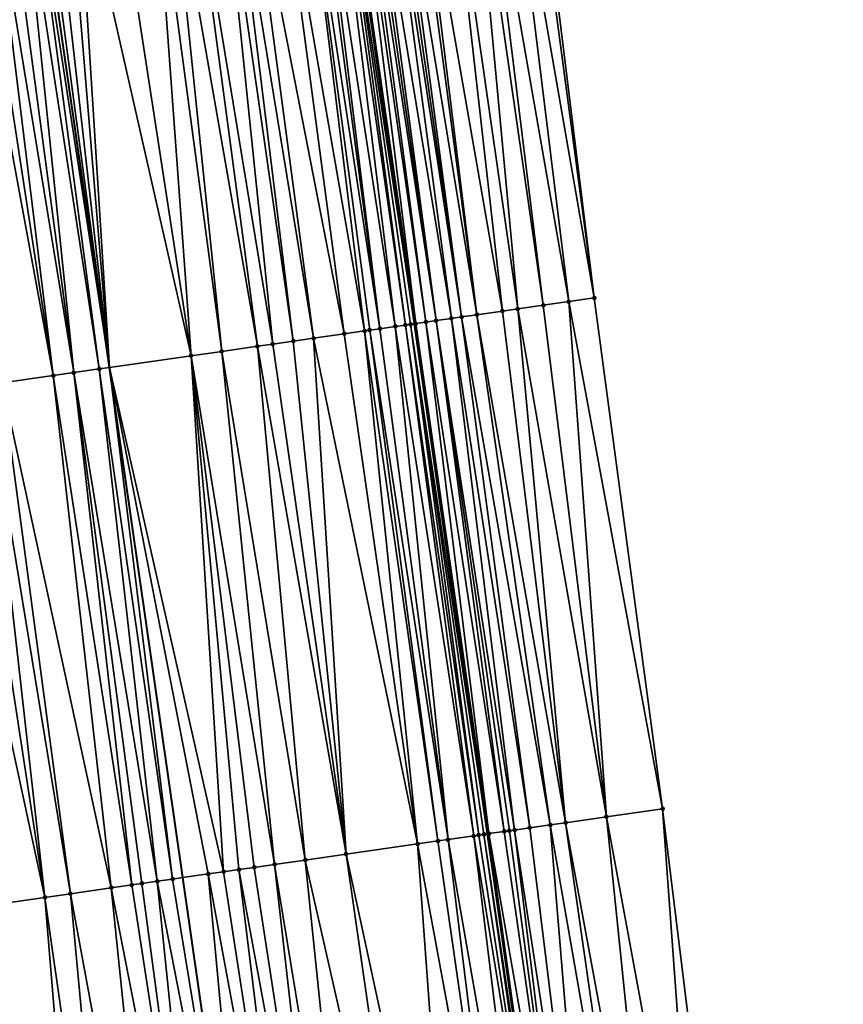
# Model space of a CAD drawing. Header units: feet. Extents: x 2004186 to 2014793, y 836912 to 864902.
# Tile 306 of 656: x 2010690 to 2010722, y 846718 to 846756. Entities that reach past the tile are written whole.
import ezdxf

# ---------------------------------------------------------------- set-up
doc = ezdxf.new("R2010")
doc.units = ezdxf.units.FT
doc.header["$LTSCALE"] = 100
doc.header["$MEASUREMENT"] = 0
for name, color, linetype, lineweight in [('EP_Travel Lane', 5, 'Continuous', 40), ('GPL_Skip Line', 2, 'Continuous', 40), ('Road Shots', 4, 'Continuous', 200), ('Road X-Section', 30, 'Continuous', 13)]:
    doc.layers.add(name, color=color, linetype=linetype, lineweight=lineweight)
doc.layers.add('I-77 SB_MM21-27-Surface-Border', color=7, linetype='Continuous')
doc.layers.add('I-77 SB_MM21-27-Surface-TIN', color=7, linetype='Continuous')

msp = doc.modelspace()

# ---------------------------------------------------------------- linework, layer by layer
at = {"layer": 'EP_Travel Lane'}
msp.add_polyline3d([(2010715.735963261, 846664.6658160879, 434.3752531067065), (2010713.237841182, 846684.5090044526, 434.4749568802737), (2010710.684523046, 846704.5247470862, 434.5855485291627), (2010707.855985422, 846724.3236801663, 434.6360939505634), (2010705.027466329, 846744.122483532, 434.7206027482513), (2010702.198945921, 846763.9212961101, 434.8027373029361), (2010699.370410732, 846783.7202121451, 434.8577235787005), (2010696.295187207, 846803.611508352, 434.9162993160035), (2010693.214281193, 846823.3727187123, 434.9740612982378), (2010690.13338168, 846843.133887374, 435.0463944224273), (2010687.052480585, 846862.8950661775, 435.1151451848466), (2010683.667127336, 846882.7581851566, 435.1482525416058), (2010680.285678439, 846902.4704163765, 435.1690204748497), (2010676.904234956, 846922.1826160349, 435.2100769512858), (2010673.522791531, 846941.8948153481, 435.2512900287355), (2010669.801309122, 846961.7875387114, 435.2640511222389), (2010666.119509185, 846981.4457389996, 435.2751564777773)], dxfattribs=at)
at = {"layer": 'GPL_Skip Line'}
msp.add_polyline3d([(2010701.458350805, 846682.9983243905, 434.0519981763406), (2010698.883065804, 846702.8314638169, 434.1350826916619), (2010696.039679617, 846722.6281430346, 434.2167407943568), (2010693.196283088, 846742.4248942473, 434.2795230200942), (2010690.352898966, 846762.2215590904, 434.3649498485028), (2010687.509509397, 846782.0182618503, 434.4404354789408), (2010684.477823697, 846801.7869623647, 434.498121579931), (2010681.424079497, 846821.5523482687, 434.5630126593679), (2010678.370330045, 846841.3177681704, 434.6160874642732), (2010675.316581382, 846861.08318297, 434.6709356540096), (2010672.030820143, 846880.8113186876, 434.6987747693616), (2010668.729318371, 846900.5369037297, 434.7364207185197), (2010665.427814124, 846920.2625035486, 434.7645872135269), (2010662.126313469, 846939.9880819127, 434.8065171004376), (2010658.425751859, 846959.6426882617, 434.8346404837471), (2010654.719709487, 846979.2963235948, 434.8327586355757)], dxfattribs=at)
at = {"layer": 'I-77 SB_MM21-27-Surface-Border', "color": 3, "linetype": 'ByBlock', "lineweight": -2}
msp.add_polyline3d([(2010672.408039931, 846982.6314347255, 435.51408817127), (2010675.917543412, 846962.9407526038, 435.4873497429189), (2010680.076805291, 846942.9913875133, 435.4904594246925), (2010683.97008181, 846923.3648108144, 435.4765264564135), (2010687.468850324, 846903.672177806, 435.4792707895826), (2010690.967602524, 846883.979642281, 435.4195257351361), (2010694.291771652, 846864.012715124, 435.3930474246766), (2010697.543175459, 846844.2778362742, 435.338773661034), (2010700.79457517, 846824.5429839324, 435.2751938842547), (2010703.650661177, 846804.7470818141, 435.202900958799), (2010706.712832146, 846784.7736933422, 435.1420275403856), (2010709.556224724, 846764.9769696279, 435.0720572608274), (2010712.003667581, 846745.1234671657, 434.9785924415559), (2010714.649086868, 846725.2983431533, 434.8997823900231), (2010717.096534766, 846705.4448055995, 434.8155165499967), (2010719.312135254, 846685.2879506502, 434.7076173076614), (2010721.660792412, 846665.4255960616, 434.6020388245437)], dxfattribs=at)
at = {"layer": 'I-77 SB_MM21-27-Surface-TIN', "color": 128, "linetype": 'ByBlock', "lineweight": -2}
for points in [[(2010709.358252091, 846764.9485647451, 435.064397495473), (2010708.566364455, 846764.8349250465, 435.0390457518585), (2010712.003667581, 846745.1234671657, 434.9785924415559)], [(2010709.358252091, 846764.9485647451, 435.064397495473), (2010712.003667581, 846745.1234671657, 434.9785924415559), (2010709.556224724, 846764.9769696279, 435.0720572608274)], [(2010707.180564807, 846764.6360297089, 435.0014616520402), (2010706.19070201, 846764.4940027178, 434.9638383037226), (2010709.034091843, 846744.6972981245, 434.8888154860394)], [(2010707.576508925, 846764.6928474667, 435.0146858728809), (2010707.180564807, 846764.6360297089, 435.0014616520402), (2010710.023946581, 846744.8393812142, 434.9117296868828)], [(2010707.180564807, 846764.6360297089, 435.0014616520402), (2010709.034091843, 846744.6972981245, 434.8888154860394), (2010710.023946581, 846744.8393812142, 434.9117296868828)], [(2010708.566364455, 846764.8349250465, 435.0390457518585), (2010707.576508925, 846764.6928474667, 435.0146858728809), (2010711.013805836, 846744.9814328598, 434.94288799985)], [(2010707.576508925, 846764.6928474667, 435.0146858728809), (2010710.023946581, 846744.8393812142, 434.9117296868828), (2010711.013805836, 846744.9814328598, 434.94288799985)], [(2010708.566364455, 846764.8349250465, 435.0390457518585), (2010711.013805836, 846744.9814328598, 434.94288799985), (2010712.003667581, 846745.1234671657, 434.9785924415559)], [(2010704.210977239, 846764.2099430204, 434.8900899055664), (2010704.013004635, 846764.1815379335, 434.88248357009), (2010706.856395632, 846744.384825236, 434.8095880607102)], [(2010704.804898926, 846764.2951313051, 434.919981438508), (2010704.210977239, 846764.2099430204, 434.8900899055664), (2010707.450310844, 846744.4700585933, 434.827661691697)], [(2010704.210977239, 846764.2099430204, 434.8900899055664), (2010706.856395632, 846744.384825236, 434.8095880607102), (2010707.450310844, 846744.4700585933, 434.827661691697)], [(2010705.00287182, 846764.3235343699, 434.9281179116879), (2010704.804898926, 846764.2951313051, 434.919981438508), (2010707.450310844, 846744.4700585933, 434.827661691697)], [(2010706.19070201, 846764.4940027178, 434.9638383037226), (2010705.00287182, 846764.3235343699, 434.9281179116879), (2010708.440176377, 846744.6120665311, 434.8702794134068)], [(2010705.00287182, 846764.3235343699, 434.9281179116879), (2010707.450310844, 846744.4700585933, 434.827661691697), (2010708.440176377, 846744.6120665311, 434.8702794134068)], [(2010706.19070201, 846764.4940027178, 434.9638383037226), (2010708.440176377, 846744.6120665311, 434.8702794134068), (2010709.034091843, 846744.6972981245, 434.8888154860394)], [(2010701.835300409, 846763.8691208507, 434.7886224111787), (2010701.241384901, 846763.7838895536, 434.7700080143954), (2010704.282741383, 846744.015631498, 434.6917292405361)], [(2010702.033271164, 846763.8975388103, 434.7928537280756), (2010701.835300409, 846763.8691208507, 434.7886224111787), (2010704.6786849, 846744.0724534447, 434.7038546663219)], [(2010701.835300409, 846763.8691208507, 434.7886224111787), (2010704.282741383, 846744.015631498, 434.6917292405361), (2010704.6786849, 846744.0724534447, 434.7038546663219)], [(2010702.033271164, 846763.8975388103, 434.7928537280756), (2010705.027466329, 846744.122483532, 434.7206027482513), (2010702.198945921, 846763.9212961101, 434.8027373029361)], [(2010702.033271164, 846763.8975388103, 434.7928537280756), (2010704.876658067, 846744.1008546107, 434.7124887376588), (2010705.027466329, 846744.122483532, 434.7206027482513)], [(2010702.033271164, 846763.8975388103, 434.7928537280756), (2010704.6786849, 846744.0724534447, 434.7038546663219), (2010704.876658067, 846744.1008546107, 434.7124887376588)], [(2010702.231246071, 846763.9259278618, 434.8046642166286), (2010702.198945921, 846763.9212961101, 434.8027373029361), (2010705.07463234, 846744.1292480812, 434.7231404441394)], [(2010705.07463234, 846744.1292480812, 434.7231404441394), (2010702.198945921, 846763.9212961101, 434.8027373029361), (2010705.027466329, 846744.122483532, 434.7206027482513)], [(2010702.627203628, 846763.9826520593, 434.842418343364), (2010702.231246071, 846763.9259278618, 434.8046642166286), (2010705.07463234, 846744.1292480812, 434.7231404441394)], [(2010702.825180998, 846764.0110239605, 434.858725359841), (2010702.627203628, 846763.9826520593, 434.842418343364), (2010705.470583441, 846744.1860172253, 434.7491099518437)], [(2010702.627203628, 846763.9826520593, 434.842418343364), (2010705.07463234, 846744.1292480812, 434.7231404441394), (2010705.470583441, 846744.1860172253, 434.7491099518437)], [(2010703.023154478, 846764.0394229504, 434.8679302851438), (2010702.825180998, 846764.0110239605, 434.858725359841), (2010705.866532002, 846744.2428040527, 434.7704430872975)], [(2010702.825180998, 846764.0110239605, 434.858725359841), (2010705.470583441, 846744.1860172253, 434.7491099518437), (2010705.866532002, 846744.2428040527, 434.7704430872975)], [(2010703.221125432, 846764.0678395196, 434.8725260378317), (2010703.023154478, 846764.0394229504, 434.8679302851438), (2010705.866532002, 846744.2428040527, 434.7704430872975)], [(2010703.815033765, 846764.1531207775, 434.8780416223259), (2010703.221125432, 846764.0678395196, 434.8725260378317), (2010706.460449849, 846744.328019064, 434.7933267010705)], [(2010703.221125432, 846764.0678395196, 434.8725260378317), (2010705.866532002, 846744.2428040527, 434.7704430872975), (2010706.460449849, 846744.328019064, 434.7933267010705)], [(2010704.013004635, 846764.1815379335, 434.88248357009), (2010703.815033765, 846764.1531207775, 434.8780416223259), (2010706.856395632, 846744.384825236, 434.8095880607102)], [(2010703.815033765, 846764.1531207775, 434.8780416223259), (2010706.460449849, 846744.328019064, 434.7933267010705), (2010706.856395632, 846744.384825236, 434.8095880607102)], [(2010699.6576146, 846763.5565755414, 434.7283800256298), (2010698.469778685, 846763.386147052, 434.6822094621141), (2010702.303022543, 846743.7315305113, 434.6288083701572)], [(2010700.647473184, 846763.6986318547, 434.7583156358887), (2010699.6576146, 846763.5565755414, 434.7283800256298), (2010703.094912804, 846743.8451519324, 434.6589512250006)], [(2010699.6576146, 846763.5565755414, 434.7283800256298), (2010702.303022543, 846743.7315305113, 434.6288083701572), (2010703.094912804, 846743.8451519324, 434.6589512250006)], [(2010701.043415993, 846763.7554587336, 434.7691484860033), (2010700.647473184, 846763.6986318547, 434.7583156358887), (2010703.688828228, 846743.9303838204, 434.6774101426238)], [(2010700.647473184, 846763.6986318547, 434.7583156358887), (2010703.292885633, 846743.8735554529, 434.6669679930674), (2010703.688828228, 846743.9303838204, 434.6774101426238)], [(2010700.647473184, 846763.6986318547, 434.7583156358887), (2010703.094912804, 846743.8451519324, 434.6589512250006), (2010703.292885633, 846743.8735554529, 434.6669679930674)], [(2010701.241384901, 846763.7838895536, 434.7700080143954), (2010701.043415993, 846763.7554587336, 434.7691484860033), (2010703.688828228, 846743.9303838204, 434.6774101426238)], [(2010701.241384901, 846763.7838895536, 434.7700080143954), (2010703.688828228, 846743.9303838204, 434.6774101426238), (2010704.282741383, 846744.015631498, 434.6917292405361)], [(2010696.292080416, 846763.0736884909, 434.5992231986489), (2010695.500187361, 846762.9600865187, 434.5639803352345), (2010698.937487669, 846743.2486482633, 434.4983961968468)], [(2010697.479913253, 846763.2441384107, 434.6397750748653), (2010696.292080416, 846763.0736884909, 434.5992231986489), (2010699.531404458, 846743.3338706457, 434.5193472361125)], [(2010696.292080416, 846763.0736884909, 434.5992231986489), (2010698.937487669, 846743.2486482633, 434.4983961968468), (2010699.531404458, 846743.3338706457, 434.5193472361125)], [(2010697.87585867, 846763.3009471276, 434.655369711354), (2010697.479913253, 846763.2441384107, 434.6397750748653), (2010700.323295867, 846743.447484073, 434.5515859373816)], [(2010697.479913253, 846763.2441384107, 434.6397750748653), (2010699.531404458, 846743.3338706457, 434.5193472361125), (2010700.323295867, 846743.447484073, 434.5515859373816)], [(2010698.469778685, 846763.386147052, 434.6822094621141), (2010697.87585867, 846763.3009471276, 434.655369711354), (2010701.115183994, 846743.5611203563, 434.5778321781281)], [(2010697.87585867, 846763.3009471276, 434.655369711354), (2010700.323295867, 846743.447484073, 434.5515859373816), (2010701.115183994, 846743.5611203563, 434.5778321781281)], [(2010698.469778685, 846763.386147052, 434.6822094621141), (2010701.115183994, 846743.5611203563, 434.5778321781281), (2010702.303022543, 846743.7315305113, 434.6288083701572)], [(2010694.906270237, 846762.874866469, 434.5424169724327), (2010693.322490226, 846762.6476200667, 434.4830628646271), (2010696.363841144, 846742.8794007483, 434.3946366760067)], [(2010695.500187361, 846762.9600865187, 434.5639803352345), (2010694.906270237, 846762.874866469, 434.5424169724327), (2010697.551679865, 846743.0498097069, 434.4459265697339)], [(2010694.906270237, 846762.874866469, 434.5424169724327), (2010696.363841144, 846742.8794007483, 434.3946366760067), (2010697.551679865, 846743.0498097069, 434.4459265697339)], [(2010695.500187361, 846762.9600865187, 434.5639803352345), (2010697.551679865, 846743.0498097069, 434.4459265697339), (2010698.937487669, 846743.2486482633, 434.4983961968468)], [(2010690.946818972, 846762.3067590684, 434.3917755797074), (2010690.550872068, 846762.2499607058, 434.373466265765), (2010693.196283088, 846742.4248942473, 434.2795230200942)], [(2010691.540735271, 846762.3919848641, 434.4118324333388), (2010690.946818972, 846762.3067590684, 434.3917755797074), (2010693.196283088, 846742.4248942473, 434.2795230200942)], [(2010691.936679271, 846762.4488034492, 434.424839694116), (2010691.540735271, 846762.3919848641, 434.4118324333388), (2010693.196283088, 846742.4248942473, 434.2795230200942)], [(2010693.322490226, 846762.6476200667, 434.4830628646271), (2010691.936679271, 846762.4488034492, 434.424839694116), (2010696.363841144, 846742.8794007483, 434.3946366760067)], [(2010691.936679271, 846762.4488034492, 434.424839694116), (2010693.196283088, 846742.4248942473, 434.2795230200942), (2010696.363841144, 846742.8794007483, 434.3946366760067)], [(2010688.571151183, 846761.9658739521, 434.3068116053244), (2010687.977229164, 846761.880687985, 434.2763124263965), (2010691.0185841, 846742.1124407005, 434.1952245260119)], [(2010689.165068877, 846762.0510900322, 434.3294156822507), (2010688.571151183, 846761.9658739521, 434.3068116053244), (2010691.810479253, 846742.2260280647, 434.2342964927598)], [(2010688.571151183, 846761.9658739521, 434.3068116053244), (2010691.0185841, 846742.1124407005, 434.1952245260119), (2010691.810479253, 846742.2260280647, 434.2342964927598)], [(2010689.758983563, 846762.1363270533, 434.3465293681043), (2010689.165068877, 846762.0510900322, 434.3294156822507), (2010691.810479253, 846742.2260280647, 434.2342964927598)], [(2010690.154925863, 846762.1931574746, 434.3564334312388), (2010689.758983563, 846762.1363270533, 434.3465293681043), (2010692.800338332, 846742.3680809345, 434.2651338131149)], [(2010689.758983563, 846762.1363270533, 434.3465293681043), (2010691.810479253, 846742.2260280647, 434.2342964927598), (2010692.800338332, 846742.3680809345, 434.2651338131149)], [(2010690.154925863, 846762.1931574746, 434.3564334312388), (2010693.196283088, 846742.4248942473, 434.2795230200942), (2010690.352898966, 846762.2215590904, 434.3649498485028)], [(2010690.154925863, 846762.1931574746, 434.3564334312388), (2010692.800338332, 846742.3680809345, 434.2651338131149), (2010693.196283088, 846742.4248942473, 434.2795230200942)], [(2010690.550872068, 846762.2499607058, 434.373466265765), (2010690.352898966, 846762.2215590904, 434.3649498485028), (2010693.196283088, 846742.4248942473, 434.2795230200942)], [(2010687.977229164, 846761.880687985, 434.2763124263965), (2010687.383309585, 846761.7954850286, 434.2502675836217), (2010691.0185841, 846742.1124407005, 434.1952245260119)], [(2010687.383309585, 846761.7954850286, 434.2502675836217), (2010689.038853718, 846741.8284200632, 434.1112374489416), (2010691.0185841, 846742.1124407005, 434.1952245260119)], [(2010711.013805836, 846744.9814328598, 434.94288799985), (2010714.649086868, 846725.2983431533, 434.8997823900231), (2010712.003667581, 846745.1234671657, 434.9785924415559)], [(2010709.034091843, 846744.6972981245, 434.8888154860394), (2010708.440176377, 846744.6120665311, 434.8702794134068), (2010710.887611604, 846724.7586171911, 434.7629430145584)], [(2010710.023946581, 846744.8393812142, 434.9117296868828), (2010709.034091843, 846744.6972981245, 434.8888154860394), (2010712.47138822, 846724.9858872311, 434.8161016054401)], [(2010709.034091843, 846744.6972981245, 434.8888154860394), (2010710.887611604, 846724.7586171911, 434.7629430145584), (2010712.47138822, 846724.9858872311, 434.8161016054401)], [(2010711.013805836, 846744.9814328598, 434.94288799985), (2010710.023946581, 846744.8393812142, 434.9117296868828), (2010712.47138822, 846724.9858872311, 434.8161016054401)], [(2010711.013805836, 846744.9814328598, 434.94288799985), (2010712.47138822, 846724.9858872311, 434.8161016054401), (2010714.649086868, 846725.2983431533, 434.8997823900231)], [(2010706.460449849, 846744.328019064, 434.7933267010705), (2010705.866532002, 846744.2428040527, 434.7704430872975), (2010708.907895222, 846724.4744990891, 434.7045049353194)], [(2010706.856395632, 846744.384825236, 434.8095880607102), (2010706.460449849, 846744.328019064, 434.7933267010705), (2010709.501812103, 846724.5597208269, 434.7256263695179)], [(2010706.460449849, 846744.328019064, 434.7933267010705), (2010708.907895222, 846724.4744990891, 434.7045049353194), (2010709.501812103, 846724.5597208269, 434.7256263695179)], [(2010707.450310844, 846744.4700585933, 434.827661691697), (2010706.856395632, 846744.384825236, 434.8095880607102), (2010710.293697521, 846724.6733759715, 434.746929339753)], [(2010706.856395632, 846744.384825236, 434.8095880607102), (2010709.501812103, 846724.5597208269, 434.7256263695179), (2010710.293697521, 846724.6733759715, 434.746929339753)], [(2010708.440176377, 846744.6120665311, 434.8702794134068), (2010707.450310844, 846744.4700585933, 434.827661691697), (2010710.887611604, 846724.7586171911, 434.7629430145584)], [(2010707.450310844, 846744.4700585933, 434.827661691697), (2010710.293697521, 846724.6733759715, 434.746929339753), (2010710.887611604, 846724.7586171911, 434.7629430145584)], [(2010704.282741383, 846744.015631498, 434.6917292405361), (2010703.688828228, 846743.9303838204, 434.6774101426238), (2010706.334243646, 846724.1052867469, 434.5915177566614)], [(2010704.6786849, 846744.0724534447, 434.7038546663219), (2010704.282741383, 846744.015631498, 434.6917292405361), (2010707.324096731, 846724.2473813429, 434.6114174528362)], [(2010704.282741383, 846744.015631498, 434.6917292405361), (2010706.334243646, 846724.1052867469, 434.5915177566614), (2010707.324096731, 846724.2473813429, 434.6114174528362)], [(2010704.876658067, 846744.1008546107, 434.7124887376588), (2010704.6786849, 846744.0724534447, 434.7038546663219), (2010707.522068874, 846724.275789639, 434.6181826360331)], [(2010704.6786849, 846744.0724534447, 434.7038546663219), (2010707.324096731, 846724.2473813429, 434.6114174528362), (2010707.522068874, 846724.275789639, 434.6181826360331)], [(2010704.876658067, 846744.1008546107, 434.7124887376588), (2010707.855985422, 846724.3236801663, 434.6360939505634), (2010705.027466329, 846744.122483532, 434.7206027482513)], [(2010704.876658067, 846744.1008546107, 434.7124887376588), (2010707.720042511, 846724.3041875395, 434.6276733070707), (2010707.855985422, 846724.3236801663, 434.6360939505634)], [(2010704.876658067, 846744.1008546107, 434.7124887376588), (2010707.522068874, 846724.275789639, 434.6181826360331), (2010707.720042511, 846724.3041875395, 434.6276733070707)], [(2010705.07463234, 846744.1292480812, 434.7231404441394), (2010705.027466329, 846744.122483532, 434.7206027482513), (2010707.918017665, 846724.3325748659, 434.6399363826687)], [(2010707.918017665, 846724.3325748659, 434.6399363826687), (2010705.027466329, 846744.122483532, 434.7206027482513), (2010707.855985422, 846724.3236801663, 434.6360939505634)], [(2010705.470583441, 846744.1860172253, 434.7491099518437), (2010705.07463234, 846744.1292480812, 434.7231404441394), (2010707.918017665, 846724.3325748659, 434.6399363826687)], [(2010705.866532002, 846744.2428040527, 434.7704430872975), (2010705.470583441, 846744.1860172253, 434.7491099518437), (2010708.511946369, 846724.4177142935, 434.6826381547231)], [(2010705.470583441, 846744.1860172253, 434.7491099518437), (2010707.918017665, 846724.3325748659, 434.6399363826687), (2010708.511946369, 846724.4177142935, 434.6826381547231)], [(2010705.866532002, 846744.2428040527, 434.7704430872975), (2010708.709921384, 846724.4461025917, 434.6946463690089), (2010708.907895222, 846724.4744990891, 434.7045049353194)], [(2010705.866532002, 846744.2428040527, 434.7704430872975), (2010708.511946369, 846724.4177142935, 434.6826381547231), (2010708.709921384, 846724.4461025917, 434.6946463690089)], [(2010701.115183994, 846743.5611203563, 434.5778321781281), (2010700.323295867, 846743.447484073, 434.5515859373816), (2010702.374799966, 846723.537126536, 434.4547175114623)], [(2010702.303022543, 846743.7315305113, 434.6288083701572), (2010701.115183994, 846743.5611203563, 434.5778321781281), (2010705.146410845, 846723.9348365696, 434.5510319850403)], [(2010701.115183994, 846743.5611203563, 434.5778321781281), (2010702.374799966, 846723.537126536, 434.4547175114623), (2010705.146410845, 846723.9348365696, 434.5510319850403)], [(2010703.094912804, 846743.8451519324, 434.6589512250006), (2010702.303022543, 846743.7315305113, 434.6288083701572), (2010705.146410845, 846723.9348365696, 434.5510319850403)], [(2010703.292885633, 846743.8735554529, 434.6669679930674), (2010703.094912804, 846743.8451519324, 434.6589512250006), (2010705.938300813, 846724.0484600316, 434.5806415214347)], [(2010703.094912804, 846743.8451519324, 434.6589512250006), (2010705.146410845, 846723.9348365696, 434.5510319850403), (2010705.938300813, 846724.0484600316, 434.5806415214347)], [(2010703.688828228, 846743.9303838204, 434.6774101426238), (2010703.292885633, 846743.8735554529, 434.6669679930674), (2010706.334243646, 846724.1052867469, 434.5915177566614)], [(2010703.292885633, 846743.8735554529, 434.6669679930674), (2010705.938300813, 846724.0484600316, 434.5806415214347), (2010706.334243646, 846724.1052867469, 434.5915177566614)], [(2010698.937487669, 846743.2486482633, 434.4983961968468), (2010697.551679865, 846743.0498097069, 434.4459265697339), (2010700.79102081, 846723.3098741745, 434.3969238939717)], [(2010699.531404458, 846743.3338706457, 434.5193472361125), (2010698.937487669, 846743.2486482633, 434.4983961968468), (2010702.374799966, 846723.537126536, 434.4547175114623)], [(2010698.937487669, 846743.2486482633, 434.4983961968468), (2010700.79102081, 846723.3098741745, 434.3969238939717), (2010702.374799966, 846723.537126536, 434.4547175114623)], [(2010700.323295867, 846743.447484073, 434.5515859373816), (2010699.531404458, 846743.3338706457, 434.5193472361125), (2010702.374799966, 846723.537126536, 434.4547175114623)], [(2010696.363841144, 846742.8794007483, 434.3946366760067), (2010693.196283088, 846742.4248942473, 434.2795230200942), (2010697.623461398, 846722.855377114, 434.2793276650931)], [(2010697.551679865, 846743.0498097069, 434.4459265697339), (2010696.363841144, 846742.8794007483, 434.3946366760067), (2010699.60318727, 846723.1394291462, 434.3550881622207)], [(2010696.363841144, 846742.8794007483, 434.3946366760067), (2010698.811294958, 846723.0258220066, 434.3211990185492), (2010699.60318727, 846723.1394291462, 434.3550881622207)], [(2010696.363841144, 846742.8794007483, 434.3946366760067), (2010698.217376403, 846722.940611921, 434.2970225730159), (2010698.811294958, 846723.0258220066, 434.3211990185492)], [(2010696.363841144, 846742.8794007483, 434.3946366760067), (2010697.623461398, 846722.855377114, 434.2793276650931), (2010698.217376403, 846722.940611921, 434.2970225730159)], [(2010697.551679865, 846743.0498097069, 434.4459265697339), (2010699.60318727, 846723.1394291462, 434.3550881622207), (2010700.79102081, 846723.3098741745, 434.3969238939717)], [(2010692.800338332, 846742.3680809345, 434.2651338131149), (2010695.643733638, 846722.5713382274, 434.2001207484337), (2010693.196283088, 846742.4248942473, 434.2795230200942)], [(2010695.643733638, 846722.5713382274, 434.2001207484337), (2010696.039679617, 846722.6281430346, 434.2167407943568), (2010693.196283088, 846742.4248942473, 434.2795230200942)], [(2010697.029544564, 846722.7701550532, 434.2582909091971), (2010693.196283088, 846742.4248942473, 434.2795230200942), (2010696.039679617, 846722.6281430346, 434.2167407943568)], [(2010697.623461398, 846722.855377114, 434.2793276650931), (2010693.196283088, 846742.4248942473, 434.2795230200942), (2010697.029544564, 846722.7701550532, 434.2582909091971)], [(2010691.0185841, 846742.1124407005, 434.1952245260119), (2010689.038853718, 846741.8284200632, 434.1112374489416), (2010693.268069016, 846722.2304310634, 434.120934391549)], [(2010691.810479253, 846742.2260280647, 434.2342964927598), (2010691.0185841, 846742.1124407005, 434.1952245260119), (2010694.059960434, 846722.3440444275, 434.1531915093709)], [(2010691.0185841, 846742.1124407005, 434.1952245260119), (2010693.268069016, 846722.2304310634, 434.120934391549), (2010694.059960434, 846722.3440444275, 434.1531915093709)], [(2010692.800338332, 846742.3680809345, 434.2651338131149), (2010691.810479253, 846742.2260280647, 434.2342964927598), (2010695.049816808, 846722.4861161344, 434.1790923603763)], [(2010691.810479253, 846742.2260280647, 434.2342964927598), (2010694.455903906, 846722.4008666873, 434.1652358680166), (2010695.049816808, 846722.4861161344, 434.1790923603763)], [(2010691.810479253, 846742.2260280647, 434.2342964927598), (2010694.059960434, 846722.3440444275, 434.1531915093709), (2010694.455903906, 846722.4008666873, 434.1652358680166)], [(2010692.800338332, 846742.3680809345, 434.2651338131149), (2010695.049816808, 846722.4861161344, 434.1790923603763), (2010695.643733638, 846722.5713382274, 434.2001207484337)], [(2010688.444935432, 846741.7432081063, 434.0875530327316), (2010687.653049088, 846741.6295594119, 434.0645607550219), (2010690.694415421, 846721.8612327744, 434.0042627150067)], [(2010689.038853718, 846741.8284200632, 434.1112374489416), (2010688.444935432, 846741.7432081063, 434.0875530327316), (2010691.684280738, 846722.0032422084, 434.046490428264)], [(2010688.444935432, 846741.7432081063, 434.0875530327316), (2010690.694415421, 846721.8612327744, 434.0042627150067), (2010691.684280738, 846722.0032422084, 434.046490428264)], [(2010689.038853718, 846741.8284200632, 434.1112374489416), (2010691.684280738, 846722.0032422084, 434.046490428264), (2010693.268069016, 846722.2304310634, 434.120934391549)], [(2010687.653049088, 846741.6295594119, 434.0645607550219), (2010686.465212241, 846741.4591374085, 434.0166910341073), (2010690.694415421, 846721.8612327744, 434.0042627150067)], [(2010686.465212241, 846741.4591374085, 434.0166910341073), (2010688.318746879, 846721.5203529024, 433.9179208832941), (2010690.694415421, 846721.8612327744, 434.0042627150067)], [(2010712.47138822, 846724.9858872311, 434.8161016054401), (2010716.106672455, 846705.3027752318, 434.778778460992), (2010714.649086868, 846725.2983431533, 434.8997823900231)], [(2010714.649086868, 846725.2983431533, 434.8997823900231), (2010716.106672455, 846705.3027752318, 434.778778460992), (2010717.096534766, 846705.4448055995, 434.8155165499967)], [(2010712.47138822, 846724.9858872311, 434.8161016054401), (2010710.887611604, 846724.7586171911, 434.7629430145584), (2010714.522890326, 846705.0755435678, 434.7155602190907)], [(2010712.47138822, 846724.9858872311, 434.8161016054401), (2010714.522890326, 846705.0755435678, 434.7155602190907), (2010716.106672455, 846705.3027752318, 434.778778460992)], [(2010708.709921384, 846724.4461025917, 434.6946463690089), (2010708.511946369, 846724.4177142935, 434.6826381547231), (2010711.3553417, 846704.6209714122, 434.6176565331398)], [(2010708.907895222, 846724.4744990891, 434.7045049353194), (2010708.709921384, 846724.4461025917, 434.6946463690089), (2010711.3553417, 846704.6209714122, 434.6176565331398)], [(2010709.501812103, 846724.5597208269, 434.7256263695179), (2010708.907895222, 846724.4744990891, 434.7045049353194), (2010711.949258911, 846704.7061908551, 434.6393788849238)], [(2010708.907895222, 846724.4744990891, 434.7045049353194), (2010711.3553417, 846704.6209714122, 434.6176565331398), (2010711.949258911, 846704.7061908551, 434.6393788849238)], [(2010710.293697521, 846724.6733759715, 434.746929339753), (2010709.501812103, 846724.5597208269, 434.7256263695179), (2010711.949258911, 846704.7061908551, 434.6393788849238)], [(2010710.887611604, 846724.7586171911, 434.7629430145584), (2010710.293697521, 846724.6733759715, 434.746929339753), (2010713.731001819, 846704.9619099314, 434.6886191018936)], [(2010710.293697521, 846724.6733759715, 434.746929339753), (2010711.949258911, 846704.7061908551, 434.6393788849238), (2010713.731001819, 846704.9619099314, 434.6886191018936)], [(2010710.887611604, 846724.7586171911, 434.7629430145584), (2010713.731001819, 846704.9619099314, 434.6886191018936), (2010714.522890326, 846705.0755435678, 434.7155602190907)], [(2010706.334243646, 846724.1052867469, 434.5915177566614), (2010705.938300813, 846724.0484600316, 434.5806415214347), (2010708.781692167, 846704.2517448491, 434.5084008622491)], [(2010707.324096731, 846724.2473813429, 434.6114174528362), (2010706.334243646, 846724.1052867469, 434.5915177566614), (2010709.771554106, 846704.3937778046, 434.5444605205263)], [(2010706.334243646, 846724.1052867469, 434.5915177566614), (2010708.781692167, 846704.2517448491, 434.5084008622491), (2010709.771554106, 846704.3937778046, 434.5444605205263)], [(2010707.522068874, 846724.275789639, 434.6181826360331), (2010707.324096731, 846724.2473813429, 434.6114174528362), (2010710.563447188, 846704.5073795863, 434.5797533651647)], [(2010707.324096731, 846724.2473813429, 434.6114174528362), (2010709.771554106, 846704.3937778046, 434.5444605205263), (2010710.563447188, 846704.5073795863, 434.5797533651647)], [(2010707.720042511, 846724.3041875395, 434.6276733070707), (2010707.522068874, 846724.275789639, 434.6181826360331), (2010710.563447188, 846704.5073795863, 434.5797533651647)], [(2010707.720042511, 846724.3041875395, 434.6276733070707), (2010710.684523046, 846704.5247470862, 434.5855485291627), (2010707.855985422, 846724.3236801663, 434.6360939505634)], [(2010707.720042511, 846724.3041875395, 434.6276733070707), (2010710.563447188, 846704.5073795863, 434.5797533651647), (2010710.684523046, 846704.5247470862, 434.5855485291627)], [(2010707.918017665, 846724.3325748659, 434.6399363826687), (2010707.855985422, 846724.3236801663, 434.6360939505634), (2010710.684523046, 846704.5247470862, 434.5855485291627)], [(2010708.511946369, 846724.4177142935, 434.6826381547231), (2010707.918017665, 846724.3325748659, 434.6399363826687), (2010711.3553417, 846704.6209714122, 434.6176565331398)], [(2010707.918017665, 846724.3325748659, 434.6399363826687), (2010710.684523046, 846704.5247470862, 434.5855485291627), (2010711.3553417, 846704.6209714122, 434.6176565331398)], [(2010705.146410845, 846723.9348365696, 434.5510319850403), (2010702.374799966, 846723.537126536, 434.4547175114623), (2010706.60399372, 846703.9392875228, 434.4250908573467)], [(2010705.938300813, 846724.0484600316, 434.5806415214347), (2010705.146410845, 846723.9348365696, 434.5510319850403), (2010708.781692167, 846704.2517448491, 434.5084008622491)], [(2010705.146410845, 846723.9348365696, 434.5510319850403), (2010706.60399372, 846703.9392875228, 434.4250908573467), (2010708.781692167, 846704.2517448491, 434.5084008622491)], [(2010700.79102081, 846723.3098741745, 434.3969238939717), (2010699.60318727, 846723.1394291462, 434.3550881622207), (2010702.842517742, 846703.3995665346, 434.2869519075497)], [(2010702.374799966, 846723.537126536, 434.4547175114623), (2010700.79102081, 846723.3098741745, 434.3969238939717), (2010705.218188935, 846703.7404279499, 434.3781298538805)], [(2010700.79102081, 846723.3098741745, 434.3969238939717), (2010702.842517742, 846703.3995665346, 434.2869519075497), (2010705.218188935, 846703.7404279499, 434.3781298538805)], [(2010702.374799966, 846723.537126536, 434.4547175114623), (2010705.218188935, 846703.7404279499, 434.3781298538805), (2010706.60399372, 846703.9392875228, 434.4250908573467)], [(2010698.217376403, 846722.940611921, 434.2970225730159), (2010697.623461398, 846722.855377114, 434.2793276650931), (2010700.664814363, 846703.0871435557, 434.194636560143)], [(2010698.811294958, 846723.0258220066, 434.3211990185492), (2010698.217376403, 846722.940611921, 434.2970225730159), (2010701.852651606, 846703.2575627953, 434.2432322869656)], [(2010698.217376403, 846722.940611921, 434.2970225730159), (2010700.664814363, 846703.0871435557, 434.194636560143), (2010701.852651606, 846703.2575627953, 434.2432322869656)], [(2010699.60318727, 846723.1394291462, 434.3550881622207), (2010698.811294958, 846723.0258220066, 434.3211990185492), (2010701.852651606, 846703.2575627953, 434.2432322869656)], [(2010699.60318727, 846723.1394291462, 434.3550881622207), (2010701.852651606, 846703.2575627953, 434.2432322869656), (2010702.842517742, 846703.3995665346, 434.2869519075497)], [(2010695.643733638, 846722.5713382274, 434.2001207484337), (2010695.049816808, 846722.4861161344, 434.1790923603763), (2010698.883065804, 846702.8314638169, 434.1350826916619)], [(2010695.643733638, 846722.5713382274, 434.2001207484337), (2010698.883065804, 846702.8314638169, 434.1350826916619), (2010696.039679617, 846722.6281430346, 434.2167407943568)], [(2010697.029544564, 846722.7701550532, 434.2582909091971), (2010696.039679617, 846722.6281430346, 434.2167407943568), (2010698.883065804, 846702.8314638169, 434.1350826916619)], [(2010697.623461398, 846722.855377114, 434.2793276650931), (2010697.029544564, 846722.7701550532, 434.2582909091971), (2010700.664814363, 846703.0871435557, 434.194636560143)], [(2010697.029544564, 846722.7701550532, 434.2582909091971), (2010698.883065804, 846702.8314638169, 434.1350826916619), (2010700.664814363, 846703.0871435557, 434.194636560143)], [(2010693.268069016, 846722.2304310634, 434.120934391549), (2010691.684280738, 846722.0032422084, 434.046490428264), (2010695.319554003, 846702.3202065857, 433.9891677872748)], [(2010694.059960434, 846722.3440444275, 434.1531915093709), (2010693.268069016, 846722.2304310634, 434.120934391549), (2010697.101312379, 846702.5758179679, 434.0666435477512)], [(2010693.268069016, 846722.2304310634, 434.120934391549), (2010695.319554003, 846702.3202065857, 433.9891677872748), (2010697.101312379, 846702.5758179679, 434.0666435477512)], [(2010694.455903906, 846722.4008666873, 434.1652358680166), (2010694.059960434, 846722.3440444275, 434.1531915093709), (2010697.101312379, 846702.5758179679, 434.0666435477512)], [(2010695.049816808, 846722.4861161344, 434.1790923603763), (2010694.455903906, 846722.4008666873, 434.1652358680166), (2010697.101312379, 846702.5758179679, 434.0666435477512)], [(2010695.049816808, 846722.4861161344, 434.1790923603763), (2010697.101312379, 846702.5758179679, 434.0666435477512), (2010698.883065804, 846702.8314638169, 434.1350826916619)], [(2010690.694415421, 846721.8612327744, 434.0042627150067), (2010688.318746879, 846721.5203529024, 433.9179208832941), (2010692.349967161, 846701.8941148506, 433.8791191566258)], [(2010691.684280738, 846722.0032422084, 434.046490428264), (2010690.694415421, 846721.8612327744, 434.0042627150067), (2010693.537799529, 846702.0645680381, 433.9188142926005)], [(2010690.694415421, 846721.8612327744, 434.0042627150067), (2010692.349967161, 846701.8941148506, 433.8791191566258), (2010693.537799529, 846702.0645680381, 433.9188142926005)], [(2010691.684280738, 846722.0032422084, 434.046490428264), (2010693.537799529, 846702.0645680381, 433.9188142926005), (2010695.319554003, 846702.3202065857, 433.9891677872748)], [(2010688.318746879, 846721.5203529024, 433.9179208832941), (2010689.578355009, 846701.4964136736, 433.78048603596), (2010692.349967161, 846701.8941148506, 433.8791191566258)]]:
    msp.add_3dface(points, dxfattribs=at)
at = {"layer": 'Road Shots', "lineweight": 100}
for p in [(2010712.003667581, 846745.1234671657, 434.9785924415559), (2010709.034091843, 846744.6972981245, 434.8888154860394), (2010710.023946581, 846744.8393812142, 434.9117296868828), (2010711.013805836, 846744.9814328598, 434.94288799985), (2010706.460449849, 846744.328019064, 434.7933267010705), (2010706.856395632, 846744.384825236, 434.8095880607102), (2010707.450310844, 846744.4700585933, 434.827661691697), (2010708.440176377, 846744.6120665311, 434.8702794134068), (2010704.282741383, 846744.015631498, 434.6917292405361), (2010704.6786849, 846744.0724534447, 434.7038546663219), (2010704.876658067, 846744.1008546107, 434.7124887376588), (2010705.07463234, 846744.1292480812, 434.7231404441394), (2010705.470583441, 846744.1860172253, 434.7491099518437), (2010705.866532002, 846744.2428040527, 434.7704430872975), (2010701.115183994, 846743.5611203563, 434.5778321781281), (2010702.303022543, 846743.7315305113, 434.6288083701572), (2010703.094912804, 846743.8451519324, 434.6589512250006), (2010703.292885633, 846743.8735554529, 434.6669679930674), (2010703.688828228, 846743.9303838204, 434.6774101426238), (2010698.937487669, 846743.2486482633, 434.4983961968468), (2010699.531404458, 846743.3338706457, 434.5193472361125), (2010700.323295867, 846743.447484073, 434.5515859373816), (2010696.363841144, 846742.8794007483, 434.3946366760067), (2010697.551679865, 846743.0498097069, 434.4459265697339), (2010691.0185841, 846742.1124407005, 434.1952245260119), (2010691.810479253, 846742.2260280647, 434.2342964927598), (2010692.800338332, 846742.3680809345, 434.2651338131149), (2010714.649086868, 846725.2983431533, 434.8997823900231), (2010712.47138822, 846724.9858872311, 434.8161016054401), (2010708.709921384, 846724.4461025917, 434.6946463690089), (2010708.907895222, 846724.4744990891, 434.7045049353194), (2010709.501812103, 846724.5597208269, 434.7256263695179), (2010710.293697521, 846724.6733759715, 434.746929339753), (2010710.887611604, 846724.7586171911, 434.7629430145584), (2010706.334243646, 846724.1052867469, 434.5915177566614), (2010707.324096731, 846724.2473813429, 434.6114174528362), (2010707.522068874, 846724.275789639, 434.6181826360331), (2010707.720042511, 846724.3041875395, 434.6276733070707), (2010707.918017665, 846724.3325748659, 434.6399363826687), (2010708.511946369, 846724.4177142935, 434.6826381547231), (2010705.146410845, 846723.9348365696, 434.5510319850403), (2010705.938300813, 846724.0484600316, 434.5806415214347), (2010700.79102081, 846723.3098741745, 434.3969238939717), (2010702.374799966, 846723.537126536, 434.4547175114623), (2010698.217376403, 846722.940611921, 434.2970225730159), (2010698.811294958, 846723.0258220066, 434.3211990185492), (2010699.60318727, 846723.1394291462, 434.3550881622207), (2010695.643733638, 846722.5713382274, 434.2001207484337), (2010697.029544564, 846722.7701550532, 434.2582909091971), (2010697.623461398, 846722.855377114, 434.2793276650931), (2010693.268069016, 846722.2304310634, 434.120934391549), (2010694.059960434, 846722.3440444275, 434.1531915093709), (2010694.455903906, 846722.4008666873, 434.1652358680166), (2010695.049816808, 846722.4861161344, 434.1790923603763), (2010690.694415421, 846721.8612327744, 434.0042627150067), (2010691.684280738, 846722.0032422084, 434.046490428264)]:
    msp.add_point(p, dxfattribs=at)
at = {"layer": 'Road X-Section', "extrusion": (-0.1421694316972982, 0.9898348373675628, 0.00385323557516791), "elevation": 552277.7147855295, "flags": 128}
msp.add_lwpolyline([(-2110620.931201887, -1694.91679589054), (-2110621.731201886, -1694.885192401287), (-2110623.131201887, -1694.821754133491), (-2110625.331201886, -1694.737273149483), (-2110626.131201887, -1694.70986179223), (-2110626.731201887, -1694.682743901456), (-2110627.531201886, -1694.642041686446), (-2110629.331201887, -1694.577370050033), (-2110630.531201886, -1694.541464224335), (-2110631.131201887, -1694.518529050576), (-2110631.931201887, -1694.484229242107), (-2110632.531201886, -1694.464945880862), (-2110633.731201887, -1694.430338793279), (-2110634.331201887, -1694.406384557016), (-2110636.331201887, -1694.317653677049), (-2110637.331201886, -1694.276639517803), (-2110637.731201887, -1694.264279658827), (-2110638.531201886, -1694.247191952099), (-2110638.731201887, -1694.240140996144), (-2110639.531201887, -1694.201594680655), (-2110639.931201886, -1694.186647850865), (-2110640.731201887, -1694.163688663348), (-2110642.131201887, -1694.113545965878), (-2110643.931201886, -1694.052023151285), (-2110645.131201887, -1694.004153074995), (-2110645.931201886, -1693.981160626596), (-2110646.531201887, -1693.957476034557), (-2110648.531201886, -1693.873488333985), (-2110649.331201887, -1693.834416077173), (-2110650.331201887, -1693.803578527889), (-2110653.931201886, -1693.674074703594), (-2110655.131201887, -1693.622784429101), (-2110656.531201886, -1693.570314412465), (-2110657.131201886, -1693.549363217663), (-2110657.931201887, -1693.517124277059), (-2110658.731201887, -1693.490877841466), (-2110659.931201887, -1693.439901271), (-2110660.731201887, -1693.409758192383), (-2110660.931201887, -1693.401741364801), (-2110661.331201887, -1693.391299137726), (-2110661.931201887, -1693.376979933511), (-2110662.331201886, -1693.364854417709), (-2110662.531201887, -1693.356220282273), (-2110662.731201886, -1693.345568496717), (-2110663.131201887, -1693.319598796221), (-2110663.531201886, -1693.298265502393), (-2110664.131201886, -1693.275381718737), (-2110664.531201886, -1693.259120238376), (-2110665.131201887, -1693.241046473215), (-2110666.131201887, -1693.19842843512), (-2110666.731201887, -1693.179892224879), (-2110667.731201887, -1693.156977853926), (-2110668.731201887, -1693.125819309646), (-2110669.731201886, -1693.090114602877)], dxfattribs=at)
at = {"layer": 'Road X-Section', "extrusion": (-0.1421694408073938, 0.9898348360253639, 0.00385324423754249), "elevation": 552257.695335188, "flags": 128}
msp.add_lwpolyline([(-2110621.136287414, -1694.905781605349), (-2110622.536287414, -1694.84666010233), (-2110623.336287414, -1694.813817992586), (-2110626.536287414, -1694.701679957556), (-2110628.336287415, -1694.633995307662), (-2110629.536287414, -1694.590980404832), (-2110630.936287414, -1694.540620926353), (-2110633.736287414, -1694.437874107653), (-2110636.336287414, -1694.328896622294), (-2110637.336287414, -1694.281438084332), (-2110637.736287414, -1694.268110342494), (-2110638.336287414, -1694.252057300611), (-2110638.736287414, -1694.237427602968), (-2110639.736287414, -1694.193307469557), (-2110641.136287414, -1694.145657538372), (-2110642.936287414, -1694.078437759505), (-2110645.336287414, -1693.992095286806), (-2110646.336287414, -1693.949867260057), (-2110647.936287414, -1693.875422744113), (-2110648.736287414, -1693.843165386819), (-2110649.136287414, -1693.831120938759), (-2110649.736287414, -1693.817264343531), (-2110650.336287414, -1693.796235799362), (-2110651.736287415, -1693.738065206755), (-2110652.336287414, -1693.717028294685), (-2110652.936287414, -1693.699333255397), (-2110653.536287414, -1693.675156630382), (-2110654.336287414, -1693.641267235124), (-2110655.536287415, -1693.599431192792), (-2110657.136287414, -1693.541637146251), (-2110659.936287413, -1693.445321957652), (-2110660.736287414, -1693.41571220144), (-2110661.136287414, -1693.404835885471), (-2110662.136287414, -1693.384936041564), (-2110662.336287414, -1693.378170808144), (-2110662.536287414, -1693.368680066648), (-2110662.736287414, -1693.356416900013), (-2110663.336287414, -1693.313714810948), (-2110663.536287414, -1693.301706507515), (-2110663.736287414, -1693.291847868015), (-2110664.336287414, -1693.270726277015), (-2110665.136287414, -1693.24942314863), (-2110665.736287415, -1693.233409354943), (-2110667.336287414, -1693.18025036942), (-2110669.536287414, -1693.096568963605)], dxfattribs=at)

doc.saveas('drawing.dxf')
